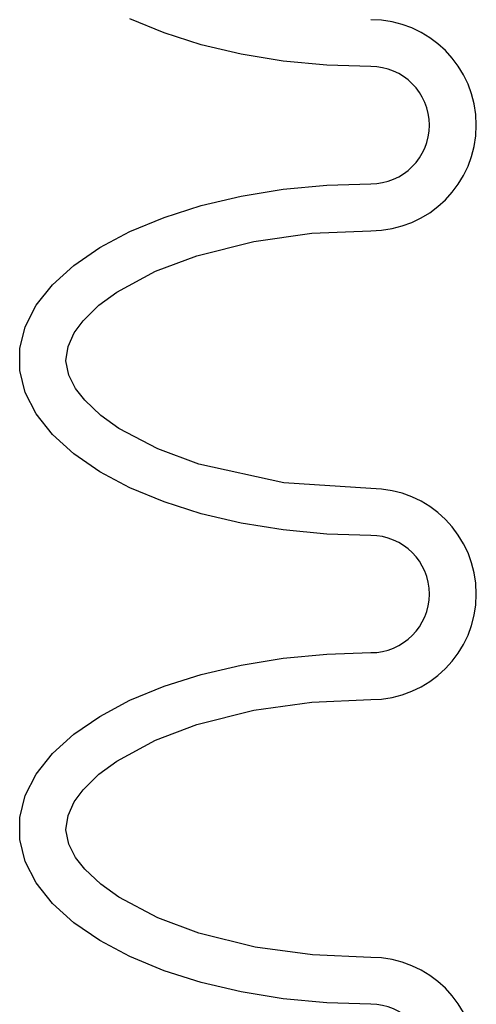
# Model space of a CAD drawing. Extents: x 1529 to 4201, y -422 to 622.
# Tile 284 of 460: x 2190.516 to 2191.488, y 494.524 to 496.622. Entities that reach past the tile are written whole.
import ezdxf

# ---------------------------------------------------------------- set-up
doc = ezdxf.new("R2010")
doc.units = 0
doc.header["$MEASUREMENT"] = 0
doc.layers.add('SPILL-BUCKET', color=1, linetype='CONTINUOUS')

msp = doc.modelspace()

# ---------------------------------------------------------------- linework, layer by layer
at = {"layer": 'SPILL-BUCKET', "color": 1, "linetype": 'Continuous'}
for p, q in [((2190.82304, 496.59404), (2190.75052, 496.62404)), ((2190.90251, 496.56882), (2190.82304, 496.59404)), ((2190.98767, 496.54878), (2190.90251, 496.56882)), ((2191.07719, 496.53424), (2190.98767, 496.54878)), ((2191.16964, 496.52542), (2191.07719, 496.53424)), ((2191.26358, 496.52247), (2191.16964, 496.52542)), ((2191.07719, 496.26086), (2191.16964, 496.26968)), ((2191.16964, 496.26968), (2191.26358, 496.27264)), ((2190.98767, 496.24632), (2191.07719, 496.26086)), ((2190.90251, 496.22628), (2190.98767, 496.24632)), ((2190.82304, 496.20107), (2190.90251, 496.22628)), ((2190.75052, 496.17107), (2190.82304, 496.20107)), ((2190.68609, 496.13676), (2190.75052, 496.17107)), ((2191.0144, 496.14999), (2191.13822, 496.16728)), ((2191.13822, 496.16728), (2191.26358, 496.17271)), ((2190.89315, 496.11935), (2191.0144, 496.14999)), ((2190.63077, 496.09869), (2190.68609, 496.13676)), ((2190.80517, 496.08636), (2190.89315, 496.11935)), ((2190.58542, 496.05745), (2190.63077, 496.09869)), ((2190.72245, 496.04159), (2190.80517, 496.08636)), ((2190.55077, 496.0137), (2190.58542, 496.05745)), ((2190.6844, 496.01363), (2190.72245, 496.04159)), ((2190.52737, 495.96811), (2190.55077, 496.0137)), ((2190.65064, 495.98056), (2190.6844, 496.01363)), ((2190.63174, 495.95467), (2190.65064, 495.98056)), ((2190.51557, 495.92142), (2190.52737, 495.96811)), ((2190.6185, 495.92587), (2190.63174, 495.95467)), ((2190.51557, 495.87436), (2190.51557, 495.92142)), ((2190.61407, 495.8951), (2190.6185, 495.92587)), ((2190.62026, 495.86457), (2190.61407, 495.8951)), ((2190.52737, 495.82767), (2190.51557, 495.87436)), ((2190.63468, 495.83634), (2190.62026, 495.86457)), ((2190.65416, 495.81121), (2190.63468, 495.83634)), ((2190.55077, 495.78209), (2190.52737, 495.82767)), ((2190.68843, 495.77888), (2190.65416, 495.81121)), ((2190.58542, 495.73834), (2190.55077, 495.78209)), ((2190.72675, 495.75141), (2190.68843, 495.77888)), ((2190.80968, 495.70749), (2190.72675, 495.75141)), ((2190.63077, 495.6971), (2190.58542, 495.73834)), ((2190.89758, 495.67505), (2190.80968, 495.70749)), ((2190.68609, 495.65902), (2190.63077, 495.6971)), ((2191.07814, 495.63525), (2190.89758, 495.67505)), ((2190.75052, 495.62472), (2190.68609, 495.65902)), ((2190.82304, 495.59472), (2190.75052, 495.62472)), ((2191.26358, 495.62308), (2191.07814, 495.63525)), ((2190.90251, 495.5695), (2190.82304, 495.59472)), ((2190.98767, 495.54947), (2190.90251, 495.5695)), ((2191.07719, 495.53492), (2190.98767, 495.54947)), ((2191.16964, 495.52611), (2191.07719, 495.53492)), ((2191.26358, 495.52315), (2191.16964, 495.52611)), ((2190.98767, 495.247), (2191.07719, 495.26155)), ((2191.07719, 495.26155), (2191.16964, 495.27037)), ((2191.16964, 495.27037), (2191.26358, 495.27332)), ((2190.90251, 495.22697), (2190.98767, 495.247)), ((2190.82304, 495.20175), (2190.90251, 495.22697)), ((2190.75052, 495.17175), (2190.82304, 495.20175)), ((2190.68609, 495.13745), (2190.75052, 495.17175)), ((2191.0144, 495.15068), (2191.13822, 495.16796)), ((2191.13822, 495.16796), (2191.26358, 495.17339)), ((2190.63077, 495.09937), (2190.68609, 495.13745)), ((2190.89315, 495.12003), (2191.0144, 495.15068)), ((2190.80517, 495.08704), (2190.89315, 495.12003)), ((2190.58542, 495.05814), (2190.63077, 495.09937)), ((2190.72245, 495.04227), (2190.80517, 495.08704)), ((2190.55077, 495.01438), (2190.58542, 495.05814)), ((2190.6844, 495.01431), (2190.72245, 495.04227)), ((2190.52737, 494.9688), (2190.55077, 495.01438)), ((2190.65064, 494.98125), (2190.6844, 495.01431)), ((2190.51557, 494.92211), (2190.52737, 494.9688)), ((2190.63174, 494.95536), (2190.65064, 494.98125)), ((2190.6185, 494.92656), (2190.63174, 494.95536)), ((2190.61407, 494.89579), (2190.6185, 494.92656)), ((2190.51557, 494.87505), (2190.51557, 494.92211)), ((2190.62026, 494.86525), (2190.61407, 494.89579)), ((2190.52737, 494.82836), (2190.51557, 494.87505)), ((2190.63468, 494.83703), (2190.62026, 494.86525)), ((2190.55077, 494.78278), (2190.52737, 494.82836)), ((2190.65416, 494.81189), (2190.63468, 494.83703)), ((2190.68843, 494.77956), (2190.65416, 494.81189)), ((2190.58542, 494.73902), (2190.55077, 494.78278)), ((2190.72675, 494.75209), (2190.68843, 494.77956)), ((2190.63077, 494.69778), (2190.58542, 494.73902)), ((2190.80968, 494.70818), (2190.72675, 494.75209)), ((2190.68609, 494.6597), (2190.63077, 494.69778)), ((2190.89758, 494.67573), (2190.80968, 494.70818)), ((2191.01737, 494.64588), (2190.89758, 494.67573)), ((2190.75052, 494.6254), (2190.68609, 494.6597)), ((2191.13946, 494.62905), (2191.01737, 494.64588)), ((2190.82304, 494.5954), (2190.75052, 494.6254)), ((2191.26358, 494.62377), (2191.13946, 494.62905)), ((2190.90251, 494.57019), (2190.82304, 494.5954)), ((2190.98767, 494.55015), (2190.90251, 494.57019)), ((2191.07719, 494.5356), (2190.98767, 494.55015)), ((2191.16964, 494.52679), (2191.07719, 494.5356)), ((2191.26358, 494.52383), (2191.16964, 494.52679))]:
    msp.add_line(p, q, dxfattribs=at)
for centre, radius in [((2191.26358, 496.39755), 0.22485), ((2191.26358, 496.39755), 0.12491), ((2191.26358, 495.39824), 0.22485), ((2191.26358, 495.39824), 0.12491), ((2191.26358, 494.39892), 0.22485), ((2191.26358, 494.39892), 0.12491)]:
    msp.add_arc(centre, radius, 270, 90, dxfattribs=at)

doc.saveas('drawing.dxf')
